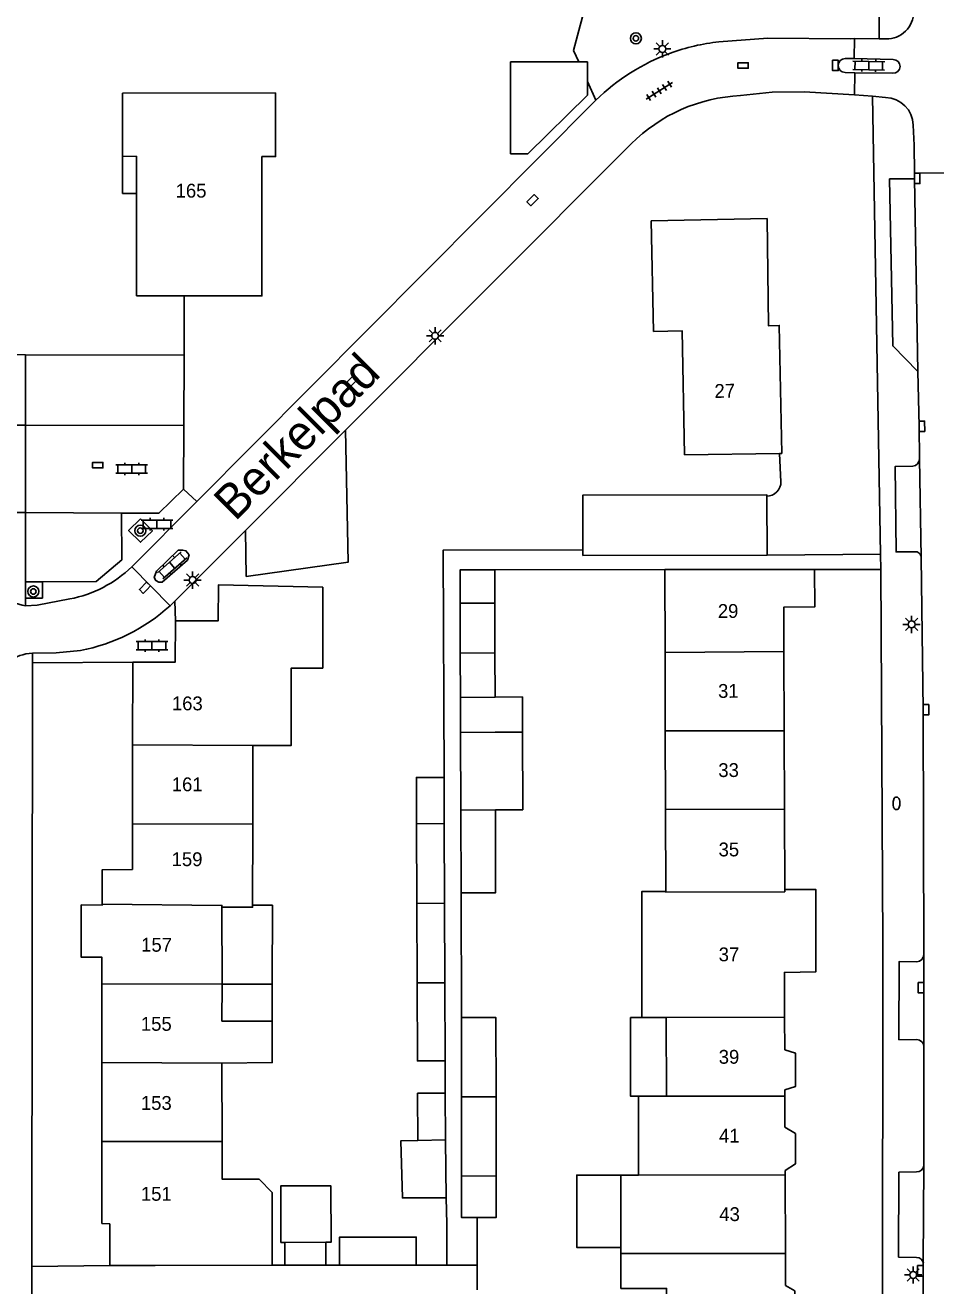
# Model space of a CAD drawing. Extents: x 131000 to 133013, y 393000 to 396501.
# Drawn here: x 131569 to 131634.9, y 395456.4 to 395547.6 of the extents above; entities that cross this region are included whole.
import ezdxf

# ---------------------------------------------------------------- set-up
doc = ezdxf.new("R2010")
doc.units = 0
for name, color, linetype in [('gg-afsc-erfafscheiding', 7, 'Continuous'), ('gg-afsc-hekwerk', 7, 'Continuous'), ('gg-afsc-muur', 7, 'Continuous'), ('gg-anno-huisnummerreeks BGT', 7, 'Continuous'), ('gg-anno-openbare ruimte label', 7, 'Continuous'), ('gg-bbg-bijgebouw', 7, 'Continuous'), ('gg-bbg-gedigitaliseerde bebouwing', 7, 'Continuous'), ('gg-bbg-gedigitaliseerde bijgebouw', 7, 'Continuous'), ('gg-bbg-hoofdgebouw', 7, 'Continuous'), ('gg-bbg-luifel en loopbrug', 7, 'Continuous'), ('gg-bbg-tussenscheiding', 7, 'Continuous'), ('gg-knt-verharding', 7, 'Continuous'), ('gg-knt-verharding nz', 7, 'Continuous'), ('gt-grn-weggrens', 7, 'Continuous'), ('gt-symb-boom', 7, 'Continuous'), ('gt-symb-brandkraan', 7, 'Continuous'), ('gt-symb-klinker verharding', 7, 'Continuous'), ('gt-symb-kolk', 7, 'Continuous'), ('gt-symb-lichtmast', 7, 'Continuous'), ('gt-symb-tegel verharding', 7, 'Continuous')]:
    doc.layers.add(name, color=color, linetype=linetype)

# ---------------------------------------------------------------- blocks, each defined once
blk = doc.blocks.new('gt0-BOOM')
at = {"layer": 'gt-symb-boom'}
for radius in [0.4, 0.2]:
    blk.add_circle((0, 0), radius, dxfattribs=at)
blk = doc.blocks.new('gt0-LMAST')
at = {"layer": 'gt-symb-lichtmast'}
for p, q in [((-0.182, 0.173), (-0.447, 0.438)), ((-0.005, 0.246), (-0.005, 0.621)), ((0.172, 0.173), (0.437, 0.438)), ((-0.255, -0.004), (-0.63, -0.004)), ((-0.182, -0.181), (-0.447, -0.446)), ((-0.005, -0.254), (-0.005, -0.629)), ((0.437, -0.446), (0.172, -0.181)), ((0.245, -0.004), (0.62, -0.004))]:
    blk.add_line(p, q, dxfattribs=at)
blk.add_circle((-0.005, -0.004), 0.25, dxfattribs=at)
blk = doc.blocks.new('gt0-KOLK')
at = {"layer": 'gt-symb-kolk'}
blk.add_lwpolyline([(0, 0), (0.375, 0), (0.375, 0.4), (-0.375, 0.4), (-0.375, 0), (0, 0)], dxfattribs=at)
blk = doc.blocks.new('gt0-KL1')
at = {"layer": 'gt-symb-klinker verharding'}
for p, q in [((-1.15, 0.3), (1.15, 0.3)), ((-1, -0.3), (-1, 0.3)), ((-0.5, 0.3), (-0.5, 0.45)), ((0, -0.3), (0, 0.3)), ((0.5, 0.3), (0.5, 0.45)), ((1, -0.3), (1, 0.3)), ((-1.15, -0.3), (1.15, -0.3)), ((-0.5, -0.45), (-0.5, -0.3)), ((0.5, -0.45), (0.5, -0.3))]:
    blk.add_line(p, q, dxfattribs=at)
blk = doc.blocks.new('gt0-TEG1')
at = {"layer": 'gt-symb-tegel verharding'}
for p, q in [((-1.125, 0), (1.125, 0)), ((-0.9, -0.25), (-0.9, 0.25)), ((-0.45, -0.25), (-0.45, 0.25)), ((0, -0.25), (0, 0.25)), ((0.45, -0.25), (0.45, 0.25)), ((0.9, -0.25), (0.9, 0.25))]:
    blk.add_line(p, q, dxfattribs=at)
blk = doc.blocks.new('gt0-BR')
at = {"layer": 'gt-symb-brandkraan'}
for centre, radius, start, end in [((-0.244, 0), 0.206, 107.56694, 252.43307), ((0.599, -2.664), 3, 106.89205, 107.56694), ((0, -0.691), 0.938, 73.10799, 106.89205), ((-0.599, -2.664), 3, 72.43309, 73.10799), ((0.244, 0), 0.206, 287.56695, 72.43309), ((0.599, 2.664), 3, 252.43307, 253.10797), ((0, 0.691), 0.938, 253.10797, 286.89206), ((-0.599, 2.664), 3, 286.89206, 287.56695)]:
    blk.add_arc(centre, radius, start, end, dxfattribs=at)

msp = doc.modelspace()

# ---------------------------------------------------------------- linework, layer by layer
at = {"layer": 'gg-afsc-erfafscheiding'}
for p, q in [((131609.013, 395544.924), (131608.64, 395545.752)), ((131610.263, 395542.149), (131609.652, 395543.506)), ((131610.263, 395542.149), (131581.378, 395513.116)), ((131580.458, 395523.716), (131580.471, 395527.993)), ((131580.443, 395518.616), (131580.458, 395523.716)), ((131580.429, 395514.011), (131580.443, 395518.616)), ((131581.378, 395513.116), (131580.429, 395514.011)), ((131615.25, 395508.19), (131602.94, 395508.173)), ((131600.5, 395484.814), (131600.527, 395475.78)), ((131599.348, 395472.664), (131599.357, 395470.322)), ((131599.422, 395462.748), (131599.473, 395460.869)), ((131601.664, 395457.873), (131601.657, 395461.315)), ((131601.667, 395456.098), (131601.664, 395457.873))]:
    msp.add_line(p, q, dxfattribs=at)
msp.add_lwpolyline([(131609.323, 395509.614), (131599.206, 395509.599), (131599.269, 395493.161)], dxfattribs=at)
at = {"layer": 'gg-afsc-hekwerk'}
msp.add_line((131608.64, 395545.752), (131610.255, 395551.878), dxfattribs=at)
at = {"layer": 'gg-afsc-muur'}
for p, q in [((131623.556, 395516.593), (131623.647, 395514.542)), ((131599.474, 395457.869), (131599.473, 395460.869)), ((131575.091, 395457.847), (131569.44, 395457.776)), ((131586.824, 395457.866), (131587.747, 395457.866)), ((131590.715, 395457.867), (131591.7, 395457.867)), ((131597.259, 395457.868), (131599.474, 395457.869))]:
    msp.add_line(p, q, dxfattribs=at)
msp.add_arc((131622.636, 395514.526), 1.011, 268.9229, 0.90998, dxfattribs=at)
at = {"layer": 'gg-bbg-bijgebouw'}
msp.add_line((131622.644, 395509.242), (131622.617, 395513.515), dxfattribs=at)
for points in [[(131622.617, 395513.515), (131622.616, 395513.605), (131609.316, 395513.582), (131609.323, 395509.614)], [(131609.323, 395509.614), (131609.324, 395509.219), (131622.644, 395509.242)]]:
    msp.add_lwpolyline(points, dxfattribs=at)
at = {"layer": 'gg-bbg-gedigitaliseerde bebouwing'}
for p, q in [((131626.087, 395508.205), (131615.25, 395508.19)), ((131615.25, 395508.19), (131615.268, 395502.2)), ((131615.268, 395502.2), (131615.274, 395500)), ((131615.274, 395500), (131615.282, 395496.53)), ((131615.282, 395496.53), (131615.296, 395490.87)), ((131585.438, 395495.47), (131585.428, 395489.78)), ((131615.296, 395490.87), (131615.31, 395484.91)), ((131585.428, 395489.78), (131585.417, 395483.918)), ((131583.225, 395478.21), (131583.2, 395483.77)), ((131615.352, 395475.794), (131613.587, 395475.789)), ((131615.357, 395470.095), (131615.352, 395475.794)), ((131583.18, 395472.49), (131583.21, 395466.81)), ((131613.334, 395470.094), (131615.357, 395470.095)), ((131613.339, 395464.397), (131613.334, 395470.094)), ((131612.068, 395464.389), (131613.339, 395464.397)), ((131612.073, 395459.163), (131612.068, 395464.389)), ((131612.073, 395458.716), (131612.073, 395459.163))]:
    msp.add_line(p, q, dxfattribs=at)
for points in [[(131614.253, 395533.435), (131614.43, 395525.42), (131616.51, 395525.46), (131616.68, 395516.5), (131623.556, 395516.593)], [(131590.491, 395506.934), (131590.491, 395501.067), (131588.209, 395501.067), (131588.209, 395495.47), (131585.438, 395495.47)], [(131613.587, 395475.789), (131613.579, 395484.899), (131615.31, 395484.91)], [(131585.417, 395483.918), (131585.417, 395483.77), (131583.2, 395483.77)], [(131586.84, 395475.534), (131583.2, 395475.534), (131583.225, 395478.21)], [(131583.18, 395472.49), (131586.838, 395472.529), (131586.84, 395475.534)], [(131583.21, 395466.81), (131583.206, 395464.103), (131585.882, 395464.103), (131586.824, 395463.129), (131586.824, 395457.866)], [(131615.373, 395453.01), (131615.37, 395456.19), (131612.075, 395456.187), (131612.073, 395458.716)]]:
    msp.add_lwpolyline(points, dxfattribs=at)
at = {"layer": 'gg-bbg-gedigitaliseerde bijgebouw'}
for p, q in [((131609.652, 395544.924), (131609.013, 395544.924)), ((131609.652, 395544.924), (131609.652, 395543.506)), ((131609.652, 395543.506), (131609.652, 395542.528)), ((131602.942, 395505.766), (131600.439, 395505.764)), ((131600.449, 395502.16), (131600.439, 395505.764)), ((131602.952, 395502.161), (131602.942, 395505.766)), ((131600.459, 395498.938), (131600.449, 395502.16)), ((131602.967, 395498.961), (131602.952, 395502.161)), ((131602.967, 395498.961), (131600.459, 395498.938)), ((131600.466, 395496.4), (131600.483, 395490.79)), ((131599.269, 395493.161), (131599.282, 395489.82)), ((131600.483, 395490.79), (131600.5, 395484.814)), ((131597.282, 395489.802), (131597.304, 395484.04)), ((131599.282, 395489.82), (131599.304, 395484.063)), ((131597.304, 395484.04), (131597.326, 395478.29)), ((131599.304, 395484.063), (131599.326, 395478.29)), ((131599.326, 395478.29), (131599.348, 395472.664)), ((131600.527, 395475.78), (131600.531, 395470.054)), ((131599.37, 395466.93), (131599.357, 395470.322)), ((131600.531, 395470.054), (131600.534, 395464.314)), ((131603.037, 395464.33), (131603.033, 395470.061)), ((131599.422, 395462.748), (131599.37, 395466.93)), ((131590.712, 395459.531), (131587.745, 395459.526))]:
    msp.add_line(p, q, dxfattribs=at)
for points in [[(131609.013, 395544.924), (131604.088, 395544.924), (131604.088, 395538.278), (131605.344, 395538.278), (131609.652, 395542.528)], [(131600.466, 395496.4), (131602.969, 395496.422), (131604.943, 395496.44)], [(131602.986, 395490.811), (131604.96, 395490.817), (131604.943, 395496.44)], [(131597.282, 395489.802), (131597.269, 395493.154), (131599.269, 395493.161)], [(131602.986, 395490.811), (131603.003, 395484.821), (131600.5, 395484.814)], [(131597.326, 395478.29), (131597.348, 395472.656), (131599.348, 395472.664)], [(131603.033, 395470.061), (131603.03, 395475.782), (131600.527, 395475.78)], [(131597.37, 395466.893), (131597.357, 395470.315), (131599.357, 395470.322)], [(131597.37, 395466.893), (131596.142, 395466.86), (131596.254, 395462.736), (131599.422, 395462.748)], [(131587.745, 395459.526), (131587.466, 395459.526), (131587.46, 395463.605), (131591.087, 395463.611), (131591.094, 395459.531), (131590.712, 395459.531)], [(131600.534, 395464.314), (131600.536, 395461.314), (131601.657, 395461.315)], [(131603.037, 395464.33), (131603.039, 395461.316), (131601.657, 395461.315)]]:
    msp.add_lwpolyline(points, dxfattribs=at)
at = {"layer": 'gg-bbg-hoofdgebouw'}
for p, q in [((131575.994, 395542.652), (131576.005, 395538.075)), ((131577.015, 395535.408), (131577.019, 395527.994)), ((131577.019, 395527.994), (131580.471, 395527.993)), ((131623.704, 395516.596), (131623.556, 395516.593)), ((131623.886, 395496.53), (131623.868, 395502.26)), ((131576.738, 395495.51), (131576.749, 395501.488)), ((131623.904, 395490.84), (131623.886, 395496.53)), ((131576.729, 395489.81), (131576.738, 395495.51)), ((131623.923, 395485.047), (131623.904, 395490.84)), ((131574.498, 395472.53), (131574.498, 395478.231)), ((131623.922, 395473.45), (131623.914, 395475.82)), ((131574.499, 395466.831), (131574.498, 395472.53)), ((131623.934, 395470.1), (131623.932, 395470.561)), ((131623.942, 395467.862), (131623.934, 395470.1)), ((131574.499, 395466.831), (131574.499, 395460.882)), ((131623.954, 395464.41), (131623.953, 395464.731)), ((131623.974, 395458.71), (131623.954, 395464.41)), ((131575.086, 395460.875), (131574.499, 395460.882)), ((131575.091, 395457.847), (131575.086, 395460.875)), ((131623.982, 395456.41), (131623.974, 395458.71)), ((131578.374, 395457.852), (131575.091, 395457.847)), ((131578.374, 395457.852), (131586.824, 395457.866))]:
    msp.add_line(p, q, dxfattribs=at)
for points in [[(131580.471, 395527.993), (131586.091, 395527.991), (131586.091, 395538.072), (131587.086, 395538.079), (131587.074, 395542.674), (131575.994, 395542.652)], [(131576.005, 395538.075), (131577.013, 395538.103), (131577.015, 395535.408)], [(131614.253, 395533.435), (131622.648, 395533.591), (131622.755, 395525.828), (131623.524, 395525.855), (131623.704, 395516.596)], [(131623.868, 395502.26), (131623.858, 395505.487), (131626.101, 395505.494), (131626.087, 395508.205)], [(131579.841, 395504.497), (131582.928, 395504.496), (131582.945, 395507.091), (131590.491, 395506.934)], [(131579.841, 395504.497), (131579.81, 395501.486), (131576.749, 395501.488)], [(131574.537, 395483.981), (131574.54, 395486.484), (131576.723, 395486.504), (131576.729, 395489.81)], [(131623.914, 395475.82), (131623.902, 395479.054), (131626.173, 395479.089), (131626.166, 395485.054), (131623.923, 395485.047)], [(131574.498, 395478.231), (131574.498, 395480.162), (131573.002, 395480.163), (131573.023, 395483.933), (131574.537, 395483.925), (131574.537, 395483.981)], [(131623.932, 395470.561), (131624.702, 395470.794), (131624.707, 395473.207), (131623.922, 395473.45)], [(131623.953, 395464.731), (131624.701, 395465.204), (131624.696, 395467.395), (131623.942, 395467.862)], [(131623.994, 395453.404), (131624.661, 395453.802), (131624.644, 395456.017), (131623.982, 395456.41)]]:
    msp.add_lwpolyline(points, dxfattribs=at)
at = {"layer": 'gg-bbg-luifel en loopbrug'}
for p, q in [((131584.892, 395511.028), (131592.13, 395518.278)), ((131602.942, 395505.766), (131602.94, 395508.173)), ((131600.466, 395496.4), (131600.459, 395498.938)), ((131583.225, 395478.21), (131586.842, 395478.208)), ((131586.84, 395475.534), (131586.842, 395478.208)), ((131587.745, 395459.526), (131587.747, 395457.866)), ((131590.712, 395459.531), (131590.715, 395457.867)), ((131587.747, 395457.866), (131590.715, 395457.867)), ((131591.7, 395457.867), (131597.259, 395457.868))]:
    msp.add_line(p, q, dxfattribs=at)
for points in [[(131577.015, 395535.408), (131576.007, 395535.408), (131576.005, 395538.075)], [(131584.892, 395511.028), (131584.959, 395507.698), (131592.322, 395508.723), (131592.13, 395518.278)], [(131602.94, 395508.173), (131600.432, 395508.17), (131600.439, 395505.764)], [(131604.943, 395496.44), (131604.941, 395498.979), (131602.967, 395498.961)], [(131586.842, 395478.208), (131586.846, 395483.917), (131585.417, 395483.918)], [(131613.334, 395470.094), (131612.768, 395470.092), (131612.763, 395475.788), (131613.587, 395475.789)], [(131612.068, 395464.389), (131608.869, 395464.386), (131608.873, 395459.16), (131612.073, 395459.163)], [(131591.7, 395457.867), (131591.697, 395459.9), (131597.255, 395459.909), (131597.259, 395457.868)]]:
    msp.add_lwpolyline(points, dxfattribs=at)
at = {"layer": 'gg-bbg-tussenscheiding'}
for p, q in [((131602.952, 395502.161), (131600.449, 395502.16)), ((131623.868, 395502.26), (131615.268, 395502.2)), ((131615.282, 395496.53), (131623.886, 395496.53)), ((131576.738, 395495.51), (131585.438, 395495.47)), ((131602.986, 395490.811), (131600.483, 395490.79)), ((131615.296, 395490.87), (131623.904, 395490.84)), ((131585.428, 395489.78), (131576.729, 395489.81)), ((131599.282, 395489.82), (131597.282, 395489.802)), ((131599.304, 395484.063), (131597.304, 395484.04)), ((131583.225, 395478.21), (131574.498, 395478.231)), ((131599.326, 395478.29), (131597.326, 395478.29)), ((131623.914, 395475.82), (131615.352, 395475.794)), ((131574.498, 395472.53), (131583.18, 395472.49)), ((131603.033, 395470.061), (131600.531, 395470.054)), ((131623.934, 395470.1), (131615.357, 395470.095)), ((131574.499, 395466.831), (131583.21, 395466.81)), ((131599.37, 395466.93), (131597.37, 395466.893)), ((131623.954, 395464.41), (131613.339, 395464.397)), ((131603.037, 395464.33), (131600.534, 395464.314)), ((131612.073, 395458.716), (131623.974, 395458.71))]:
    msp.add_line(p, q, dxfattribs=at)
for points in [[(131623.923, 395485.047), (131623.925, 395484.884), (131615.31, 395484.86), (131615.31, 395484.91)], [(131574.537, 395483.981), (131583.2, 395483.9), (131583.2, 395483.77)]]:
    msp.add_lwpolyline(points, dxfattribs=at)
at = {"layer": 'gg-knt-verharding'}
for p, q in [((131630.767, 395546.592), (131630.723, 395566.752)), ((131628.983, 395546.614), (131628.958, 395545.157)), ((131630.767, 395546.592), (131628.983, 395546.614)), ((131631.258, 395546.586), (131630.767, 395546.592)), ((131628.302, 395545.17), (131628.958, 395545.157)), ((131628.958, 395545.157), (131631.772, 395545.102)), ((131628.99, 395544.143), (131628.284, 395544.155)), ((131628.99, 395544.143), (131628.979, 395542.531)), ((131631.753, 395544.096), (131628.99, 395544.143)), ((131628.979, 395542.531), (131630.284, 395542.453)), ((131631.224, 395542.348), (131630.284, 395542.453)), ((131630.858, 395509.304), (131630.284, 395542.453)), ((131633.226, 395540.349), (131633.296, 395538.896)), ((131592.13, 395518.278), (131612.806, 395538.987)), ((131633.296, 395538.896), (131633.312, 395536.891)), ((131633.312, 395536.891), (131633.307, 395536.458)), ((131636.697, 395536.87), (131633.312, 395536.891)), ((131567.045, 395523.754), (131568.975, 395523.739)), ((131568.975, 395523.739), (131568.98, 395518.639)), ((131568.975, 395523.739), (131580.458, 395523.716)), ((131633.548, 395522.517), (131633.652, 395518.561)), ((131568.98, 395518.639), (131568.986, 395512.32)), ((131633.674, 395516.197), (131633.652, 395518.561)), ((131581.378, 395513.116), (131576.67, 395508.387)), ((131568.986, 395512.32), (131568.991, 395507.314)), ((131579.78, 395505.908), (131584.892, 395511.028)), ((131622.644, 395509.242), (131630.858, 395509.304)), ((131579.449, 395505.577), (131576.67, 395508.387)), ((131630.865, 395508.197), (131626.087, 395508.205)), ((131568.991, 395507.314), (131570.204, 395507.318)), ((131568.991, 395507.314), (131568.992, 395506.126)), ((131568.992, 395506.126), (131568.993, 395505.58)), ((131579.78, 395505.908), (131579.449, 395505.577)), ((131579.841, 395504.497), (131579.78, 395505.908)), ((131569.497, 395502.148), (131569.496, 395501.441)), ((131569.44, 395457.776), (131569.496, 395501.441)), ((131569.496, 395501.441), (131576.749, 395501.488)), ((131633.98, 395465.111), (131633.998, 395473.677)), ((131633.952, 395458.009), (131633.94, 395457.465)), ((131633.94, 395457.465), (131633.943, 395452.902))]:
    msp.add_line(p, q, dxfattribs=at)
for points in [[(131619.166, 395546.376), (131622.693, 395546.63), (131628.665, 395546.584), (131628.983, 395546.614)], [(131620.722, 395542.486), (131623.013, 395542.744), (131625.318, 395542.748), (131628.979, 395542.531)], [(131633.307, 395536.458), (131631.509, 395536.457), (131631.736, 395524.377), (131633.548, 395522.517)], [(131633.326, 395509.487), (131631.986, 395509.469), (131631.91, 395515.642), (131633.203, 395515.675)], [(131575.939, 395512.281), (131578.642, 395512.266), (131580.429, 395514.011)], [(131570.204, 395507.318), (131574.099, 395507.33), (131575.949, 395508.899), (131575.939, 395512.281)], [(131577.295, 395511.878), (131576.443, 395511.017), (131577.301, 395510.17), (131578.165, 395511.003), (131577.295, 395511.878)], [(131580.027, 395509.603), (131580.364, 395509.606), (131580.589, 395509.552), (131580.816, 395509.273), (131580.707, 395508.879), (131578.867, 395507.29), (131578.642, 395507.288), (131578.417, 395507.398), (131578.302, 395507.622), (131578.466, 395508.073), (131580.027, 395509.603)], [(131633.999, 395480.36), (131633.944, 395498.052), (131633.801, 395509.075)], [(131630.997, 395452.906), (131631.018, 395481.138), (131630.865, 395508.197)], [(131568.992, 395506.126), (131570.208, 395506.136), (131570.204, 395507.318)], [(131572.196, 395506.07), (131569.824, 395505.612), (131568.993, 395505.58)], [(131572.958, 395502.339), (131571.198, 395502.164), (131569.497, 395502.148)], [(131633.479, 395474.197), (131632.187, 395474.187), (131632.192, 395479.833), (131633.475, 395479.82)], [(131633.461, 395464.615), (131632.181, 395464.602), (131632.158, 395458.454), (131633.463, 395458.429)]]:
    msp.add_lwpolyline(points, dxfattribs=at)
for centre, radius, start, end in [((131631.311, 395548.515), 1.929, 268.42101, 1.23104), ((131620.781, 395531.482), 14.98, 110.04068, 134.59545), ((131620.78, 395531.504), 14.959, 96.19549, 110.06946), ((131628.298, 395544.662), 0.508, 89.49515, 268.47289), ((131631.762, 395544.599), 0.503, 268.97601, 88.85999), ((131621.277, 395530.527), 11.972, 92.65558, 135.03682), ((131631.176, 395540.298), 2.051, 1.42523, 88.66069), ((131633.146, 395516.2), 0.528, 276.16161, 359.71859), ((131633.365, 395509.052), 0.437, 3.00722, 95.11811), ((131569.309, 395508.3), 2.738, 180.08309, 263.36704), ((131570.498, 395514.826), 8.919, 280.97193, 313.78564), ((131570.435, 395515.522), 13.422, 280.83483, 312.1893), ((131569.603, 395499.092), 3.058, 91.98388, 162.72701), ((131633.418, 395480.399), 0.582, 275.60666, 356.11639), ((131633.465, 395473.664), 0.533, 1.39916, 88.49055), ((131633.471, 395465.124), 0.509, 268.83138, 358.57241), ((131633.493, 395457.969), 0.461, 4.92924, 93.75248)]:
    msp.add_arc(centre, radius, start, end, dxfattribs=at)
at = {"layer": 'gg-knt-verharding nz'}
for p, q in [((131633.548, 395522.517), (131633.307, 395536.458)), ((131580.443, 395518.616), (131568.98, 395518.639)), ((131633.801, 395509.075), (131633.674, 395516.197)), ((131575.939, 395512.281), (131568.986, 395512.32)), ((131633.952, 395458.009), (131633.98, 395465.111))]:
    msp.add_line(p, q, dxfattribs=at)
msp.add_lwpolyline([(131633.998, 395473.677), (131633.982, 395477.946), (131633.999, 395480.36)], dxfattribs=at)
at = {"layer": 'gt-grn-weggrens'}
for p, q in [((131568.98, 395518.639), (131566.554, 395518.644)), ((131566.564, 395512.334), (131568.986, 395512.32)), ((131630.865, 395508.197), (131630.858, 395509.304)), ((131569.432, 395455.317), (131569.44, 395457.776)), ((131599.474, 395457.869), (131601.664, 395457.873))]:
    msp.add_line(p, q, dxfattribs=at)

# ---------------------------------------------------------------- block references
at = {"layer": 'gt-symb-boom'}
for p in [(131613.152, 395546.626), (131577.292, 395511.007), (131569.552, 395506.611)]:
    msp.add_blockref('gt0-BOOM', p, dxfattribs=at)
at = {"layer": 'gt-symb-brandkraan', "rotation": 88.79696545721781}
msp.add_blockref('gt0-BR', (131632.007, 395491.285), dxfattribs=at)
at = {"layer": 'gt-symb-klinker verharding'}
for p, rotation in [((131630.003, 395544.656), 178.796965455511), ((131579.591, 395508.505), 41.39080239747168)]:
    msp.add_blockref('gt0-KL1', p, dxfattribs=dict(at, rotation=rotation))
for p in [(131576.674, 395515.471), (131578.495, 395511.479), (131578.137, 395502.69)]:
    msp.add_blockref('gt0-KL1', p, dxfattribs=at)
at = {"layer": 'gt-symb-kolk'}
for p in [(131620.912, 395544.459), (131574.214, 395515.553)]:
    msp.add_blockref('gt0-KOLK', p, dxfattribs=at)
for p, rotation in [((131627.79, 395544.671), 90), ((131633.309, 395536.498), -89.71352348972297), ((131605.82, 395534.776), 45.04049171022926), ((131592.788, 395521.739), 45.04049171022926), ((131633.652, 395518.561), -89.02606556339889), ((131577.77, 395506.74), 45.56726640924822), ((131633.944, 395498.052), -89.8224643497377), ((131633.982, 395477.946), 90.20981459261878), ((131633.94, 395457.465), 90.05729575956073)]:
    msp.add_blockref('gt0-KOLK', p, dxfattribs=dict(at, rotation=rotation))
at = {"layer": 'gt-symb-lichtmast'}
for p in [(131615.072, 395545.866), (131598.63, 395525.109), (131581.082, 395507.44), (131633.107, 395504.234), (131633.223, 395457.168)]:
    msp.add_blockref('gt0-LMAST', p, dxfattribs=at)
at = {"layer": 'gt-symb-tegel verharding', "rotation": -147.45410660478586}
msp.add_blockref('gt0-TEG1', (131614.843, 395542.833), dxfattribs=at)

# ---------------------------------------------------------------- texts
at = {"layer": 'gg-anno-huisnummerreeks BGT'}
for s, rotation, p in [('165', 0.1, (131579.849, 395535.103)), ('27', 1.1, (131618.847, 395520.611)), ('29', 0.2, (131619.083, 395504.697)), ('31', 0.2, (131619.101, 395498.914)), ('163', 359.9, (131579.577, 395498.016)), ('33', 0.2, (131619.119, 395493.187)), ('161', 359.9, (131579.568, 395492.161)), ('35', 0.2, (131619.137, 395487.446)), ('159', 359.9, (131579.558, 395486.744)), ('157', 359.6, (131577.349, 395480.559)), ('37', 359.9, (131619.142, 395479.858)), ('39', 0.2, (131619.149, 395472.443)), ('41', 0.2, (131619.169, 395466.738)), ('43', 0.2, (131619.189, 395461.062))]:
    msp.add_text(s, height=1, rotation=rotation, dxfattribs=at).set_placement(p)
for s, p in [('155', (131577.333, 395474.83)), ('153', (131577.334, 395469.111)), ('151', (131577.334, 395462.533))]:
    msp.add_text(s, height=1, dxfattribs=at).set_placement(p)
at = {"layer": 'gg-anno-openbare ruimte label'}
msp.add_text('Berkelpad', height=2.5, rotation=45, dxfattribs=at).set_placement((131584.153, 395511.628))

doc.saveas('drawing.dxf')
